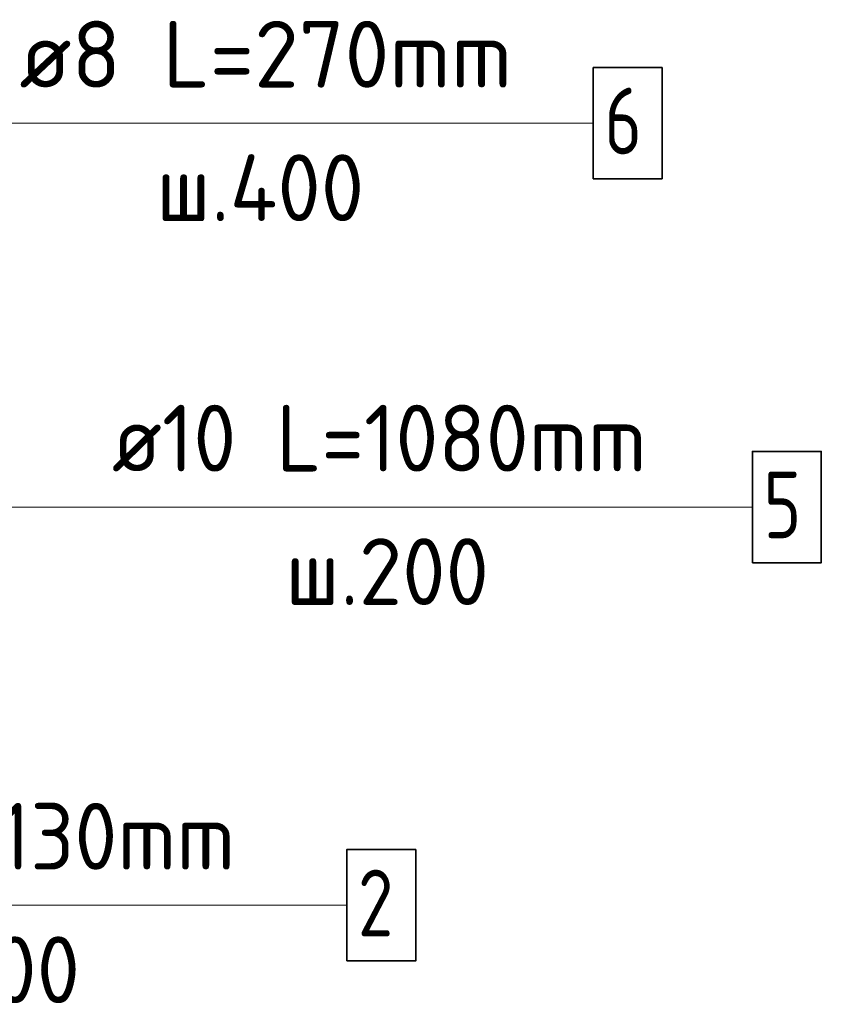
# Model space of a CAD drawing. Header units: millimetres. Extents: x -49773 to 2322955, y -3321 to 58485.
# Tile 310 of 580: x 1207263 to 1209665, y 30365 to 33316. Entities that reach past the tile are written whole.
import ezdxf

# ---------------------------------------------------------------- set-up
doc = ezdxf.new("R2010")
doc.units = ezdxf.units.MM
doc.layers.add('Арм.стержн. Арматура края', color=96, linetype='Continuous', lineweight=35)
doc.layers.add('Арм.стержн. вертикальными 1', color=22, linetype='Continuous', lineweight=35)
doc.layers.add('Арм.стержн.Стяжки', color=7, linetype='Continuous', lineweight=35, true_color=0x501e0f)
doc.styles.add('ISOCPEUR', font='txt')

msp = doc.modelspace()

# ---------------------------------------------------------------- linework, layer by layer
at = {"layer": 'Арм.стержн. Арматура края', "color": 7, "linetype": 'Continuous', "lineweight": 13, "transparency": 33554687}
for q in [(1207124.6, 31855.1), (1209458.7, 31855.1)]:
    msp.add_line((1207438.7, 31855.1), q, dxfattribs=at)
at = {"layer": 'Арм.стержн. Арматура края', "color": 7, "linetype": 'Continuous', "lineweight": 35, "transparency": 33554687}
msp.add_lwpolyline([(1209458.7, 31688.4), (1209665.4, 31688.4), (1209665.4, 32021.8), (1209458.7, 32021.8), (1209458.7, 31688.4)], dxfattribs=at)
at = {"layer": 'Арм.стержн. вертикальными 1', "color": 7, "linetype": 'Continuous', "lineweight": 13, "transparency": 33554687}
msp.add_line((1206202.8, 30661.9), (1208242.8, 30661.9), dxfattribs=at)
at = {"layer": 'Арм.стержн. вертикальными 1', "color": 7, "linetype": 'Continuous', "lineweight": 35, "transparency": 33554687}
msp.add_lwpolyline([(1208242.8, 30495.3), (1208449.5, 30495.3), (1208449.5, 30828.6), (1208242.8, 30828.6), (1208242.8, 30495.3)], dxfattribs=at)
at = {"layer": 'Арм.стержн.Стяжки', "color": 7, "linetype": 'Continuous', "lineweight": 13, "transparency": 33554687}
msp.add_line((1207161.6, 33005.7), (1208981.6, 33005.7), dxfattribs=at)
at = {"layer": 'Арм.стержн.Стяжки', "color": 7, "linetype": 'Continuous', "lineweight": 35, "transparency": 33554687}
msp.add_lwpolyline([(1208981.6, 32839), (1209188.3, 32839), (1209188.3, 33172.3), (1208981.6, 33172.3), (1208981.6, 32839)], dxfattribs=at)

# ---------------------------------------------------------------- texts
at = {"layer": 'Арм.стержн. Арматура края', "color": 7, "linetype": 'Continuous', "lineweight": 25, "transparency": 33554687, "char_height": 200, "attachment_point": 7, "style": 'ISOCPEUR'}
for s, insert, width in [('\\W0.94;ø10 L=1080mm ', (1207538.7, 31961.8), 1913.071), ('\\W0.78;5', (1209492.1, 31761.8), 217.601), ('\\W0.95;ш.200 ', (1208058.7, 31561.8), 874.662)]:
    msp.add_mtext(s, dxfattribs=dict(at, insert=insert, width=width))
at = {"layer": 'Арм.стержн. вертикальными 1', "color": 7, "linetype": 'Continuous', "lineweight": 25, "transparency": 33554687, "char_height": 200, "attachment_point": 7, "style": 'ISOCPEUR'}
for s, insert, width in [('\\W0.94;ø10 L=4130mm ', (1206302.8, 30768.6), 1933.181), ('\\W0.78;2', (1208276.2, 30568.6), 217.601), ('\\W0.95;ш.200 ', (1206832.8, 30368.6), 874.662)]:
    msp.add_mtext(s, dxfattribs=dict(at, insert=insert, width=width))
at = {"layer": 'Арм.стержн.Стяжки', "color": 7, "linetype": 'Continuous', "lineweight": 25, "transparency": 33554687, "char_height": 200, "attachment_point": 7, "style": 'ISOCPEUR'}
for s, insert, width in [('\\W0.98;ø8 L=270mm ', (1207261.6, 33112.3), 1716.841), ('\\W0.78;6', (1209015, 32912.3), 217.611), ('\\W0.95;ш.400 ', (1207671.6, 32712.3), 894.821)]:
    msp.add_mtext(s, dxfattribs=dict(at, insert=insert, width=width))

doc.saveas('drawing.dxf')
